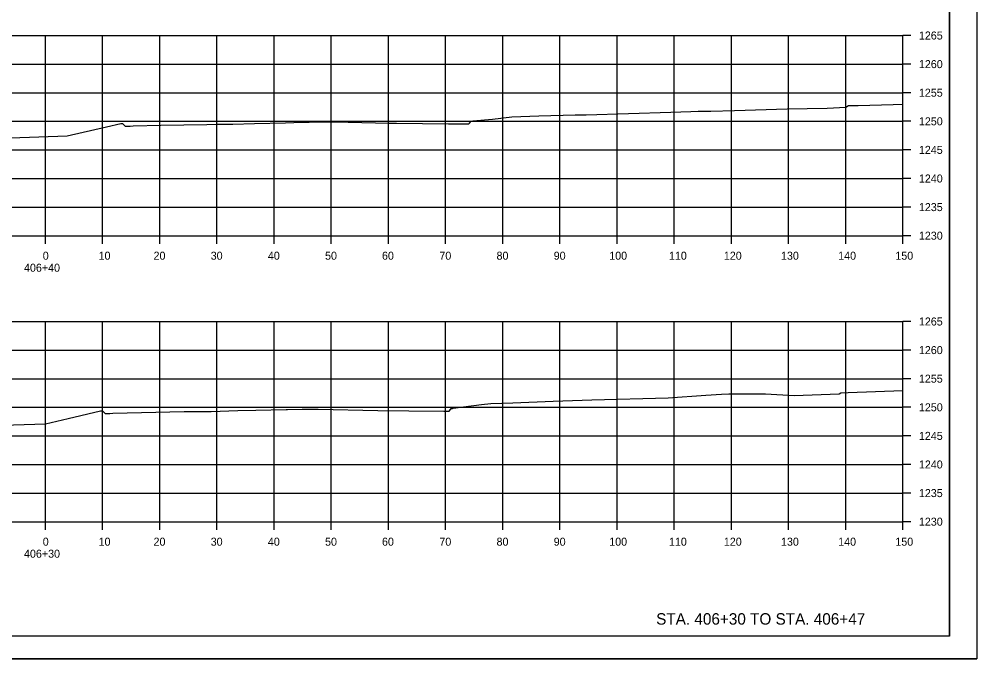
# Model space of a CAD drawing. Extents: x -70 to 701944, y -4 to 666871.
# Drawn here: x 669211.5 to 669379, y 663702.3 to 663814.1 of the extents above; entities that cross this region are included whole.
import ezdxf

# ---------------------------------------------------------------- set-up
doc = ezdxf.new("R2010")
doc.units = 0
for name, color, linetype in [('R_Axis', 7, 'Continuous'), ('R_Axis Annot', 7, 'Continuous'), ('R_Border', 7, 'Continuous'), ('R_Draft', 7, 'Continuous'), ('R_Exist Surface', 7, 'Continuous'), ('R_Grid', 7, 'Continuous'), ('R_No Plot', 7, 'Continuous')]:
    doc.layers.add(name, color=color, linetype=linetype)

msp = doc.modelspace()

# ---------------------------------------------------------------- linework, layer by layer
at = {"layer": 'R_Axis'}
for p, q in [((669366.07, 663776.24), (669366.07, 663811.24)), ((669367.47, 663811.24), (669366.07, 663811.24)), ((669367.47, 663806.24), (669366.07, 663806.24)), ((669367.47, 663801.24), (669366.07, 663801.24)), ((669367.47, 663796.24), (669366.07, 663796.24)), ((669367.47, 663791.24), (669366.07, 663791.24)), ((669367.47, 663786.24), (669366.07, 663786.24)), ((669367.47, 663781.24), (669366.07, 663781.24)), ((669066.07, 663776.24), (669366.07, 663776.24)), ((669216.07, 663774.84), (669216.07, 663776.24)), ((669226.07, 663774.84), (669226.07, 663776.24)), ((669236.07, 663774.84), (669236.07, 663776.24)), ((669246.07, 663774.84), (669246.07, 663776.24)), ((669256.07, 663774.84), (669256.07, 663776.24)), ((669266.07, 663774.84), (669266.07, 663776.24)), ((669276.07, 663774.84), (669276.07, 663776.24)), ((669286.07, 663774.84), (669286.07, 663776.24)), ((669296.07, 663774.84), (669296.07, 663776.24)), ((669306.07, 663774.84), (669306.07, 663776.24)), ((669316.07, 663774.84), (669316.07, 663776.24)), ((669326.07, 663774.84), (669326.07, 663776.24)), ((669336.07, 663774.84), (669336.07, 663776.24)), ((669346.07, 663774.84), (669346.07, 663776.24)), ((669356.07, 663774.84), (669356.07, 663776.24)), ((669366.07, 663774.84), (669366.07, 663776.24)), ((669367.47, 663776.24), (669366.07, 663776.24)), ((669366.07, 663726.24), (669366.07, 663761.24)), ((669367.47, 663761.24), (669366.07, 663761.24)), ((669367.47, 663756.24), (669366.07, 663756.24)), ((669367.47, 663751.24), (669366.07, 663751.24)), ((669367.47, 663746.24), (669366.07, 663746.24)), ((669367.47, 663741.24), (669366.07, 663741.24)), ((669367.47, 663736.24), (669366.07, 663736.24)), ((669367.47, 663731.24), (669366.07, 663731.24)), ((669066.07, 663726.24), (669366.07, 663726.24)), ((669216.07, 663724.84), (669216.07, 663726.24)), ((669226.07, 663724.84), (669226.07, 663726.24)), ((669236.07, 663724.84), (669236.07, 663726.24)), ((669246.07, 663724.84), (669246.07, 663726.24)), ((669256.07, 663724.84), (669256.07, 663726.24)), ((669266.07, 663724.84), (669266.07, 663726.24)), ((669276.07, 663724.84), (669276.07, 663726.24)), ((669286.07, 663724.84), (669286.07, 663726.24)), ((669296.07, 663724.84), (669296.07, 663726.24)), ((669306.07, 663724.84), (669306.07, 663726.24)), ((669316.07, 663724.84), (669316.07, 663726.24)), ((669326.07, 663724.84), (669326.07, 663726.24)), ((669336.07, 663724.84), (669336.07, 663726.24)), ((669346.07, 663724.84), (669346.07, 663726.24)), ((669356.07, 663724.84), (669356.07, 663726.24)), ((669366.07, 663724.84), (669366.07, 663726.24)), ((669367.47, 663726.24), (669366.07, 663726.24))]:
    msp.add_line(p, q, dxfattribs=at)
at = {"layer": 'R_Border'}
for q in [(669374.25, 663911.7), (669058.07, 663706.24)]:
    msp.add_line((669374.25, 663706.24), q, dxfattribs=at)
at = {"layer": 'R_Exist Surface'}
for points in [[(669204.98, 663793.2), (669219.87, 663793.69), (669226.74, 663795.29), (669229.25, 663795.86), (669229.48, 663795.85), (669229.58, 663795.85), (669229.9, 663795.5), (669230.01, 663795.37), (669230.23, 663795.37), (669230.91, 663795.38), (669231.44, 663795.43), (669236.25, 663795.54), (669244.32, 663795.7), (669245.94, 663795.72), (669248.84, 663795.75), (669252.64, 663795.86), (669258.07, 663796), (669261, 663796.06), (669262.19, 663796.08), (669265.3, 663796.15), (669266.65, 663796.17), (669276.23, 663795.92), (669277.35, 663795.89), (669277.49, 663795.89), (669286.58, 663795.81), (669289.21, 663795.8), (669289.53, 663795.8), (669290.13, 663795.8), (669290.26, 663795.94), (669290.49, 663796.23), (669290.63, 663796.28), (669290.86, 663796.32), (669294.31, 663796.64), (669297.67, 663797.03), (669302.36, 663797.21), (669308.77, 663797.35), (669310.67, 663797.4), (669325.48, 663797.83), (669328.99, 663797.93), (669330.28, 663798.01), (669332.5, 663797.99), (669336.64, 663798.14), (669345.84, 663798.42), (669352.82, 663798.56), (669356.1, 663798.72), (669356.57, 663798.98), (669358.15, 663799.03), (669358.26, 663799.03), (669364.35, 663799.17), (669366.07, 663799.25)], [(669202.98, 663742.94), (669216.09, 663743.37), (669220.05, 663744.29), (669225.74, 663745.64), (669225.91, 663745.64), (669226.07, 663745.63), (669226.3, 663745.36), (669226.5, 663745.14), (669227.05, 663745.17), (669227.35, 663745.18), (669227.86, 663745.21), (669232.9, 663745.33), (669240.34, 663745.49), (669242.89, 663745.51), (669245.06, 663745.53), (669249.74, 663745.66), (669252.9, 663745.73), (669258.18, 663745.84), (669258.44, 663745.84), (669260.98, 663745.89), (669261.2, 663745.89), (669263.11, 663745.93), (669263.81, 663745.91), (669274.21, 663745.67), (669279.62, 663745.62), (669285.76, 663745.55), (669286.35, 663745.54), (669286.68, 663745.54), (669286.92, 663745.83), (669287.04, 663746), (669287.29, 663746.05), (669287.41, 663746.07), (669292.33, 663746.7), (669293.99, 663746.89), (669297.82, 663747.04), (669304.9, 663747.33), (669311.68, 663747.52), (669325.03, 663747.89), (669331.61, 663748.34), (669334.32, 663748.56), (669335.65, 663748.61), (669342.06, 663748.58), (669347.05, 663748.31), (669354.92, 663748.57), (669355.2, 663748.79), (669356.49, 663748.85), (669366.07, 663749.2)]]:
    msp.add_lwpolyline(points, dxfattribs=at)
at = {"layer": 'R_Grid'}
for p, q in [((669066.07, 663811.24), (669366.07, 663811.24)), ((669216.07, 663776.24), (669216.07, 663811.24)), ((669226.07, 663776.24), (669226.07, 663811.24)), ((669236.07, 663776.24), (669236.07, 663811.24)), ((669246.07, 663776.24), (669246.07, 663811.24)), ((669256.07, 663776.24), (669256.07, 663811.24)), ((669266.07, 663776.24), (669266.07, 663811.24)), ((669276.07, 663776.24), (669276.07, 663811.24)), ((669286.07, 663776.24), (669286.07, 663811.24)), ((669296.07, 663776.24), (669296.07, 663811.24)), ((669306.07, 663776.24), (669306.07, 663811.24)), ((669316.07, 663776.24), (669316.07, 663811.24)), ((669326.07, 663776.24), (669326.07, 663811.24)), ((669336.07, 663776.24), (669336.07, 663811.24)), ((669346.07, 663776.24), (669346.07, 663811.24)), ((669356.07, 663776.24), (669356.07, 663811.24)), ((669366.07, 663776.24), (669366.07, 663811.24)), ((669066.07, 663806.24), (669366.07, 663806.24)), ((669066.07, 663801.24), (669366.07, 663801.24)), ((669066.07, 663796.24), (669366.07, 663796.24)), ((669066.07, 663791.24), (669366.07, 663791.24)), ((669066.07, 663786.24), (669366.07, 663786.24)), ((669066.07, 663781.24), (669366.07, 663781.24)), ((669066.07, 663776.24), (669366.07, 663776.24)), ((669066.07, 663761.24), (669366.07, 663761.24)), ((669216.07, 663726.24), (669216.07, 663761.24)), ((669226.07, 663726.24), (669226.07, 663761.24)), ((669236.07, 663726.24), (669236.07, 663761.24)), ((669246.07, 663726.24), (669246.07, 663761.24)), ((669256.07, 663726.24), (669256.07, 663761.24)), ((669266.07, 663726.24), (669266.07, 663761.24)), ((669276.07, 663726.24), (669276.07, 663761.24)), ((669286.07, 663726.24), (669286.07, 663761.24)), ((669296.07, 663726.24), (669296.07, 663761.24)), ((669306.07, 663726.24), (669306.07, 663761.24)), ((669316.07, 663726.24), (669316.07, 663761.24)), ((669326.07, 663726.24), (669326.07, 663761.24)), ((669336.07, 663726.24), (669336.07, 663761.24)), ((669346.07, 663726.24), (669346.07, 663761.24)), ((669356.07, 663726.24), (669356.07, 663761.24)), ((669366.07, 663726.24), (669366.07, 663761.24)), ((669066.07, 663756.24), (669366.07, 663756.24)), ((669066.07, 663751.24), (669366.07, 663751.24)), ((669066.07, 663746.24), (669366.07, 663746.24)), ((669066.07, 663741.24), (669366.07, 663741.24)), ((669066.07, 663736.24), (669366.07, 663736.24)), ((669066.07, 663731.24), (669366.07, 663731.24)), ((669066.07, 663726.24), (669366.07, 663726.24))]:
    msp.add_line(p, q, dxfattribs=at)
at = {"layer": 'R_No Plot'}
msp.add_line((669045.67, 663702.26), (669379, 663702.26), dxfattribs=at)
for points in [[(669045.66, 663915.6), (669379, 663915.6), (669379, 663702.26), (669045.66, 663702.26)], [(669291.99, 663911.7), (669291.99, 663901.82), (669327.72, 663901.82), (669327.72, 663898.9), (669350.92, 663898.9), (669350.92, 663874.57), (669374.25, 663874.57), (669374.25, 663706.24), (669058.07, 663706.24), (669058.07, 663911.7)]]:
    msp.add_lwpolyline(points, close=True, dxfattribs=at)

# ---------------------------------------------------------------- texts
at = {"layer": 'R_Axis Annot'}
for s, p in [('1265', (669368.87, 663810.54)), ('1260', (669368.87, 663805.54)), ('1255', (669368.87, 663800.54)), ('1250', (669368.87, 663795.54)), ('1245', (669368.87, 663790.54)), ('1240', (669368.87, 663785.54)), ('1235', (669368.87, 663780.54)), ('1230', (669368.87, 663775.54)), ('0', (669215.61, 663772.04)), ('10', (669225.38, 663772.04)), ('20', (669234.99, 663772.04)), ('30', (669244.99, 663772.04)), ('40', (669254.99, 663772.04)), ('50', (669264.99, 663772.04)), ('60', (669274.95, 663772.04)), ('70', (669284.99, 663772.04)), ('80', (669294.99, 663772.04)), ('90', (669304.99, 663772.04)), ('100', (669314.7, 663772.04)), ('110', (669325.15, 663772.04)), ('120', (669334.75, 663772.04)), ('130', (669344.75, 663772.04)), ('140', (669354.75, 663772.04)), ('150', (669364.75, 663772.04)), ('406+40', (669212.33, 663769.94)), ('1265', (669368.87, 663760.54)), ('1260', (669368.87, 663755.54)), ('1255', (669368.87, 663750.54)), ('1250', (669368.87, 663745.54)), ('1245', (669368.87, 663740.54)), ('1240', (669368.87, 663735.54)), ('1235', (669368.87, 663730.54)), ('1230', (669368.87, 663725.54)), ('0', (669215.61, 663722.04)), ('10', (669225.38, 663722.04)), ('20', (669234.99, 663722.04)), ('30', (669244.99, 663722.04)), ('40', (669254.99, 663722.04)), ('50', (669264.99, 663722.04)), ('60', (669274.95, 663722.04)), ('70', (669284.99, 663722.04)), ('80', (669294.99, 663722.04)), ('90', (669304.99, 663722.04)), ('100', (669314.7, 663722.04)), ('110', (669325.15, 663722.04)), ('120', (669334.75, 663722.04)), ('130', (669344.75, 663722.04)), ('140', (669354.75, 663722.04)), ('150', (669364.75, 663722.04)), ('406+30', (669212.33, 663719.94))]:
    msp.add_text(s, height=1.4, dxfattribs=at).set_placement(p)
at = {"layer": 'R_Draft'}
msp.add_text('STA. 406+30 TO STA. 406+47', height=2, dxfattribs=at).set_placement((669322.91, 663708.24))

doc.saveas('drawing.dxf')
